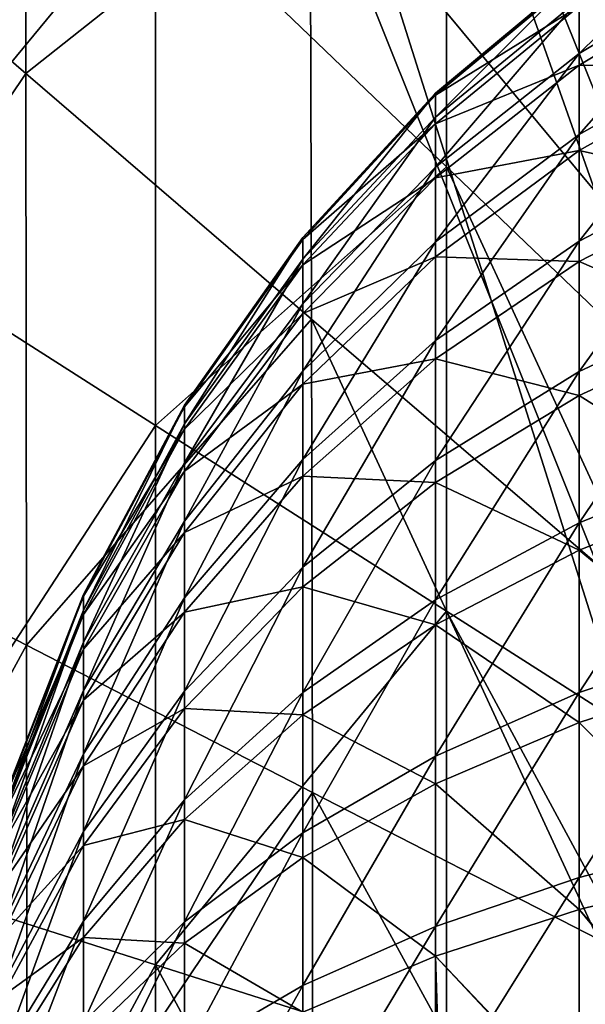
# Model space of a CAD drawing. Header units: millimetres. Extents: x -41 to 11, y -3 to 963.
# Tile 367 of 656: x -35.86 to -30.83, y 344.45 to 353.21. Entities that reach past the tile are written whole.
import ezdxf

# ---------------------------------------------------------------- set-up
doc = ezdxf.new("R2010")
doc.units = ezdxf.units.MM
doc.header["$LTSCALE"] = 65.185185
for name, color, linetype in [('2925', 7, 'CONTINUOUS'), ('2929', 7, 'CONTINUOUS'), ('3145', 7, 'CONTINUOUS'), ('3149', 7, 'CONTINUOUS'), ('3321', 7, 'CONTINUOUS'), ('3323', 7, 'CONTINUOUS'), ('3384', 7, 'CONTINUOUS'), ('3385', 7, 'CONTINUOUS'), ('692', 7, 'CONTINUOUS')]:
    doc.layers.add(name, color=color, linetype=linetype)

msp = doc.modelspace()

# ---------------------------------------------------------------- linework, layer by layer
at = {"layer": '2925', "linetype": 'Continuous'}
for points in [[(-32.062, 355.8357, 75.7017), (-29.4723, 352.5164, 70.956), (-32.062, 359.7398, 75.2457), (-32.062, 355.8357, 75.7017)], [(-29.4723, 352.5164, 70.956), (-29.4723, 355.5731, 70.3659), (-32.062, 359.7398, 75.2457), (-29.4723, 352.5164, 70.956)], [(-37.2415, 351.2513, 85.4452), (-34.6518, 354.3857, 80.6992), (-37.2415, 356.8703, 85.3396), (-37.2415, 351.2513, 85.4452)], [(-32.062, 351.9024, 76.0589), (-32.062, 355.8357, 75.7017), (-34.6518, 354.3857, 80.6992), (-32.062, 351.9024, 76.0589)], [(-32.062, 351.9024, 76.0589), (-29.4723, 349.4213, 71.4183), (-32.062, 355.8357, 75.7017), (-32.062, 351.9024, 76.0589)], [(-29.4723, 349.4213, 71.4183), (-29.4723, 352.5164, 70.956), (-32.062, 355.8357, 75.7017), (-29.4723, 349.4213, 71.4183)], [(-34.6518, 349.5988, 80.8803), (-34.6518, 354.3857, 80.6992), (-37.2415, 351.2513, 85.4452), (-34.6518, 349.5988, 80.8803)], [(-34.6518, 349.5988, 80.8803), (-32.062, 351.9024, 76.0589), (-34.6518, 354.3857, 80.6992), (-34.6518, 349.5988, 80.8803)], [(-32.062, 347.9472, 76.3154), (-32.062, 351.9024, 76.0589), (-34.6518, 349.5988, 80.8803), (-32.062, 347.9472, 76.3154)], [(-32.062, 347.9472, 76.3154), (-29.4723, 346.2971, 71.7504), (-32.062, 351.9024, 76.0589), (-32.062, 347.9472, 76.3154)], [(-29.4723, 346.2971, 71.7504), (-29.4723, 349.4213, 71.4183), (-32.062, 351.9024, 76.0589), (-29.4723, 346.2971, 71.7504)], [(-37.2415, 345.6269, 85.5088), (-34.6518, 349.5988, 80.8803), (-37.2415, 351.2513, 85.4452), (-37.2415, 345.6269, 85.5088)], [(-34.6518, 344.8019, 80.9893), (-34.6518, 349.5988, 80.8803), (-37.2415, 345.6269, 85.5088), (-34.6518, 344.8019, 80.9893)], [(-34.6518, 344.8019, 80.9893), (-32.062, 347.9472, 76.3154), (-34.6518, 349.5988, 80.8803), (-34.6518, 344.8019, 80.9893)], [(-32.062, 343.9773, 76.4698), (-32.062, 347.9472, 76.3154), (-34.6518, 344.8019, 80.9893), (-32.062, 343.9773, 76.4698)], [(-32.062, 343.9773, 76.4698), (-29.4723, 343.1534, 71.9503), (-32.062, 347.9472, 76.3154), (-32.062, 343.9773, 76.4698)], [(-29.4723, 343.1534, 71.9503), (-29.4723, 346.2971, 71.7504), (-32.062, 347.9472, 76.3154), (-29.4723, 343.1534, 71.9503)], [(-37.2415, 340, 85.53), (-34.6518, 344.8019, 80.9893), (-37.2415, 345.6269, 85.5088), (-37.2415, 340, 85.53)], [(-34.6518, 340, 81.0257), (-34.6518, 344.8019, 80.9893), (-37.2415, 340, 85.53), (-34.6518, 340, 81.0257)], [(-34.6518, 340, 81.0257), (-32.062, 343.9773, 76.4698), (-34.6518, 344.8019, 80.9893), (-34.6518, 340, 81.0257)]]:
    msp.add_3dface(points, dxfattribs=at)
at = {"layer": '2929', "linetype": 'Continuous'}
for points in [[(-29.4723, 355.5731, 31.6341), (-29.4723, 352.5164, 31.044), (-32.062, 359.7398, 26.7543), (-29.4723, 355.5731, 31.6341)], [(-32.062, 359.7398, 26.7543), (-29.4723, 352.5164, 31.044), (-32.062, 355.8357, 26.2983), (-32.062, 359.7398, 26.7543)], [(-37.2415, 356.8703, 16.6604), (-34.6518, 354.3857, 21.3008), (-37.2415, 351.2513, 16.5548), (-37.2415, 356.8703, 16.6604)], [(-32.062, 355.8357, 26.2983), (-32.062, 351.9024, 25.9411), (-34.6518, 354.3857, 21.3008), (-32.062, 355.8357, 26.2983)], [(-29.4723, 352.5164, 31.044), (-29.4723, 349.4213, 30.5817), (-32.062, 355.8357, 26.2983), (-29.4723, 352.5164, 31.044)], [(-32.062, 355.8357, 26.2983), (-29.4723, 349.4213, 30.5817), (-32.062, 351.9024, 25.9411), (-32.062, 355.8357, 26.2983)], [(-34.6518, 354.3857, 21.3008), (-34.6518, 349.5988, 21.1197), (-37.2415, 351.2513, 16.5548), (-34.6518, 354.3857, 21.3008)], [(-34.6518, 354.3857, 21.3008), (-32.062, 351.9024, 25.9411), (-34.6518, 349.5988, 21.1197), (-34.6518, 354.3857, 21.3008)], [(-32.062, 351.9024, 25.9411), (-32.062, 347.9472, 25.6846), (-34.6518, 349.5988, 21.1197), (-32.062, 351.9024, 25.9411)], [(-29.4723, 349.4213, 30.5817), (-29.4723, 346.2971, 30.2496), (-32.062, 351.9024, 25.9411), (-29.4723, 349.4213, 30.5817)], [(-32.062, 351.9024, 25.9411), (-29.4723, 346.2971, 30.2496), (-32.062, 347.9472, 25.6846), (-32.062, 351.9024, 25.9411)], [(-37.2415, 351.2513, 16.5548), (-34.6518, 349.5988, 21.1197), (-37.2415, 345.6269, 16.4912), (-37.2415, 351.2513, 16.5548)], [(-34.6518, 349.5988, 21.1197), (-34.6518, 344.8019, 21.0107), (-37.2415, 345.6269, 16.4912), (-34.6518, 349.5988, 21.1197)], [(-34.6518, 349.5988, 21.1197), (-32.062, 347.9472, 25.6846), (-34.6518, 344.8019, 21.0107), (-34.6518, 349.5988, 21.1197)], [(-32.062, 347.9472, 25.6846), (-32.062, 343.9773, 25.5302), (-34.6518, 344.8019, 21.0107), (-32.062, 347.9472, 25.6846)], [(-29.4723, 346.2971, 30.2496), (-29.4723, 343.1534, 30.0497), (-32.062, 347.9472, 25.6846), (-29.4723, 346.2971, 30.2496)], [(-32.062, 347.9472, 25.6846), (-29.4723, 343.1534, 30.0497), (-32.062, 343.9773, 25.5302), (-32.062, 347.9472, 25.6846)], [(-34.6518, 344.8019, 21.0107), (-34.6518, 340, 20.9743), (-37.2415, 345.6269, 16.4912), (-34.6518, 344.8019, 21.0107)], [(-37.2415, 345.6269, 16.4912), (-34.6518, 340, 20.9743), (-37.2415, 340, 16.47), (-37.2415, 345.6269, 16.4912)], [(-34.6518, 344.8019, 21.0107), (-32.062, 340, 25.4786), (-34.6518, 340, 20.9743), (-34.6518, 344.8019, 21.0107)], [(-32.062, 343.9773, 25.5302), (-32.062, 340, 25.4786), (-34.6518, 344.8019, 21.0107), (-32.062, 343.9773, 25.5302)]]:
    msp.add_3dface(points, dxfattribs=at)
at = {"layer": '3145', "linetype": 'Continuous'}
for points in [[(-33.2772, 354.7366, 26.6707), (-30.7394, 351.6815, 31.2849), (-33.2915, 358.8994, 27.0956), (-33.2772, 354.7366, 26.6707)], [(-30.7394, 351.6815, 31.2849), (-30.7565, 354.9598, 31.8339), (-33.2915, 358.8994, 27.0956), (-30.7394, 351.6815, 31.2849)], [(-35.8069, 352.7318, 21.8276), (-35.8167, 357.8043, 22.0526), (-38.3494, 354.9245, 17.3016), (-35.8069, 352.7318, 21.8276)], [(-35.8069, 352.7318, 21.8276), (-33.2772, 354.7366, 26.6707), (-35.8167, 357.8043, 22.0526), (-35.8069, 352.7318, 21.8276)], [(-38.3437, 348.9581, 17.2152), (-35.8069, 352.7318, 21.8276), (-38.3494, 354.9245, 17.3016), (-38.3437, 348.9581, 17.2152)], [(-33.265, 350.5461, 26.3516), (-33.2772, 354.7366, 26.6707), (-35.8069, 352.7318, 21.8276), (-33.265, 350.5461, 26.3516)], [(-33.265, 350.5461, 26.3516), (-30.7243, 348.3685, 30.8733), (-33.2772, 354.7366, 26.6707), (-33.265, 350.5461, 26.3516)], [(-30.7243, 348.3685, 30.8733), (-30.7394, 351.6815, 31.2849), (-33.2772, 354.7366, 26.6707), (-30.7243, 348.3685, 30.8733)], [(-35.7998, 347.6448, 21.6774), (-35.8069, 352.7318, 21.8276), (-38.3437, 348.9581, 17.2152), (-35.7998, 347.6448, 21.6774)], [(-35.7998, 347.6448, 21.6774), (-33.265, 350.5461, 26.3516), (-35.8069, 352.7318, 21.8276), (-35.7998, 347.6448, 21.6774)], [(-33.2561, 346.3356, 26.1388), (-33.265, 350.5461, 26.3516), (-35.7998, 347.6448, 21.6774), (-33.2561, 346.3356, 26.1388)], [(-33.2561, 346.3356, 26.1388), (-30.7128, 345.0308, 30.5993), (-33.265, 350.5461, 26.3516), (-33.2561, 346.3356, 26.1388)], [(-30.7128, 345.0308, 30.5993), (-30.7243, 348.3685, 30.8733), (-33.265, 350.5461, 26.3516), (-30.7128, 345.0308, 30.5993)], [(-38.3408, 342.9866, 17.172), (-35.7998, 347.6448, 21.6774), (-38.3437, 348.9581, 17.2152), (-38.3408, 342.9866, 17.172)], [(-35.796, 342.5492, 21.6022), (-35.7998, 347.6448, 21.6774), (-38.3408, 342.9866, 17.172), (-35.796, 342.5492, 21.6022)], [(-35.796, 342.5492, 21.6022), (-33.2561, 346.3356, 26.1388), (-35.7998, 347.6448, 21.6774), (-35.796, 342.5492, 21.6022)], [(-33.2513, 342.1132, 26.0323), (-33.2561, 346.3356, 26.1388), (-35.796, 342.5492, 21.6022), (-33.2513, 342.1132, 26.0323)], [(-33.2513, 342.1132, 26.0323), (-30.7066, 341.6786, 30.4624), (-33.2561, 346.3356, 26.1388), (-33.2513, 342.1132, 26.0323)], [(-30.7066, 341.6786, 30.4624), (-30.7128, 345.0308, 30.5993), (-33.2561, 346.3356, 26.1388), (-30.7066, 341.6786, 30.4624)]]:
    msp.add_3dface(points, dxfattribs=at)
at = {"layer": '3149', "linetype": 'Continuous'}
for points in [[(-30.7565, 354.9598, 70.1661), (-30.7394, 351.6815, 70.7151), (-33.2915, 358.8994, 74.9044), (-30.7565, 354.9598, 70.1661)], [(-33.2915, 358.8994, 74.9044), (-30.7394, 351.6815, 70.7151), (-33.2772, 354.7367, 75.3293), (-33.2915, 358.8994, 74.9044)], [(-35.8167, 357.8043, 79.9474), (-35.8069, 352.7318, 80.1724), (-38.3494, 354.9245, 84.6984), (-35.8167, 357.8043, 79.9474)], [(-35.8167, 357.8043, 79.9474), (-33.2772, 354.7367, 75.3293), (-35.8069, 352.7318, 80.1724), (-35.8167, 357.8043, 79.9474)], [(-38.3494, 354.9245, 84.6984), (-35.8069, 352.7318, 80.1724), (-38.3437, 348.9582, 84.7848), (-38.3494, 354.9245, 84.6984)], [(-33.2772, 354.7367, 75.3293), (-33.265, 350.5461, 75.6484), (-35.8069, 352.7318, 80.1724), (-33.2772, 354.7367, 75.3293)], [(-30.7394, 351.6815, 70.7151), (-30.7243, 348.3685, 71.1267), (-33.2772, 354.7367, 75.3293), (-30.7394, 351.6815, 70.7151)], [(-33.2772, 354.7367, 75.3293), (-30.7243, 348.3685, 71.1267), (-33.265, 350.5461, 75.6484), (-33.2772, 354.7367, 75.3293)], [(-35.8069, 352.7318, 80.1724), (-35.7998, 347.6449, 80.3226), (-38.3437, 348.9582, 84.7848), (-35.8069, 352.7318, 80.1724)], [(-35.8069, 352.7318, 80.1724), (-33.265, 350.5461, 75.6484), (-35.7998, 347.6449, 80.3226), (-35.8069, 352.7318, 80.1724)], [(-33.265, 350.5461, 75.6484), (-33.2561, 346.3356, 75.8612), (-35.7998, 347.6449, 80.3226), (-33.265, 350.5461, 75.6484)], [(-30.7243, 348.3685, 71.1267), (-30.7128, 345.0308, 71.4007), (-33.265, 350.5461, 75.6484), (-30.7243, 348.3685, 71.1267)], [(-33.265, 350.5461, 75.6484), (-30.7128, 345.0308, 71.4007), (-33.2561, 346.3356, 75.8612), (-33.265, 350.5461, 75.6484)], [(-38.3437, 348.9582, 84.7848), (-35.7998, 347.6449, 80.3226), (-38.3408, 342.9866, 84.828), (-38.3437, 348.9582, 84.7848)], [(-35.7998, 347.6449, 80.3226), (-35.796, 342.5493, 80.3978), (-38.3408, 342.9866, 84.828), (-35.7998, 347.6449, 80.3226)], [(-35.7998, 347.6449, 80.3226), (-33.2561, 346.3356, 75.8612), (-35.796, 342.5493, 80.3978), (-35.7998, 347.6449, 80.3226)], [(-33.2561, 346.3356, 75.8612), (-33.2513, 342.1132, 75.9677), (-35.796, 342.5493, 80.3978), (-33.2561, 346.3356, 75.8612)], [(-30.7128, 345.0308, 71.4007), (-30.7066, 341.6785, 71.5376), (-33.2561, 346.3356, 75.8612), (-30.7128, 345.0308, 71.4007)], [(-33.2561, 346.3356, 75.8612), (-30.7066, 341.6785, 71.5376), (-33.2513, 342.1132, 75.9677), (-33.2561, 346.3356, 75.8612)]]:
    msp.add_3dface(points, dxfattribs=at)
at = {"layer": '3321', "linetype": 'Continuous'}
for points in [[(9.125, 297.5, 93.5), (9.125, 382.5, 93.5), (-40.875, 297.5, 93.5), (9.125, 297.5, 93.5)], [(9.125, 382.5, 93.5), (-40.875, 382.5, 93.5), (-40.875, 297.5, 93.5), (9.125, 382.5, 93.5)]]:
    msp.add_3dface(points, dxfattribs=at)
at = {"layer": '3323', "linetype": 'Continuous'}
for points in [[(-40.875, 382.5, 8.5), (9.125, 297.5, 8.5), (-40.875, 297.5, 8.5), (-40.875, 382.5, 8.5)], [(9.125, 382.5, 8.5), (9.125, 297.5, 8.5), (-40.875, 382.5, 8.5), (9.125, 382.5, 8.5)]]:
    msp.add_3dface(points, dxfattribs=at)
at = {"layer": '3384', "linetype": 'Continuous'}
for points in [[(-40.875, 300.2, 90.8), (-40.875, 379.8, 90.8), (-15.675, 300.2, 90.8), (-40.875, 300.2, 90.8)], [(-40.875, 379.8, 90.8), (-15.675, 379.8, 90.8), (-15.675, 300.2, 90.8), (-40.875, 379.8, 90.8)]]:
    msp.add_3dface(points, dxfattribs=at)
at = {"layer": '3385', "linetype": 'Continuous'}
for points in [[(-15.675, 379.8, 11.2), (-40.875, 300.2, 11.2), (-15.675, 300.2, 11.2), (-15.675, 379.8, 11.2)], [(-40.875, 379.8, 11.2), (-40.875, 300.2, 11.2), (-15.675, 379.8, 11.2), (-40.875, 379.8, 11.2)]]:
    msp.add_3dface(points, dxfattribs=at)
at = {"layer": '692', "linetype": 'Continuous'}
for points in [[(-30.8823, 352.9111, 55.4237), (-29.5436, 354.2265, 53.7878), (-30.8823, 353.3932, 53.6245), (-30.8823, 352.9111, 55.4237)], [(-29.5436, 353.7144, 55.699), (-29.5436, 354.2265, 53.7878), (-30.8823, 352.9111, 55.4237), (-29.5436, 353.7144, 55.699)], [(-30.8823, 352.1884, 57.1406), (-29.5436, 353.7144, 55.699), (-30.8823, 352.9111, 55.4237), (-30.8823, 352.1884, 57.1406)], [(-29.5436, 352.9468, 57.5226), (-29.5436, 353.7144, 55.699), (-30.8823, 352.1884, 57.1406), (-29.5436, 352.9468, 57.5226)], [(-32.1594, 352.3431, 53.4187), (-30.8823, 353.6258, 51.7763), (-32.1594, 352.5575, 51.7155), (-32.1594, 352.3431, 53.4187)], [(-30.8823, 353.6258, 51.7763), (-30.8823, 353.6046, 49.9137), (-32.1594, 352.5575, 51.7155), (-30.8823, 353.6258, 51.7763)], [(-30.8823, 353.3932, 53.6245), (-30.8823, 353.6258, 51.7763), (-32.1594, 352.3431, 53.4187), (-30.8823, 353.3932, 53.6245)], [(-32.1594, 352.5575, 51.7155), (-30.8823, 353.6046, 49.9137), (-32.1594, 352.538, 49.9989), (-32.1594, 352.5575, 51.7155)], [(-30.8823, 353.6046, 49.9137), (-30.8823, 353.33, 48.0713), (-32.1594, 352.538, 49.9989), (-30.8823, 353.6046, 49.9137)], [(-30.8823, 353.33, 48.0713), (-29.5436, 353.6039, 45.9901), (-30.8823, 352.807, 46.2835), (-30.8823, 353.33, 48.0713)], [(-29.5436, 353.6039, 45.9901), (-29.5436, 352.795, 44.1843), (-30.8823, 352.807, 46.2835), (-29.5436, 353.6039, 45.9901)], [(-30.8823, 352.9111, 55.4237), (-30.8823, 353.3932, 53.6245), (-32.1594, 351.8988, 55.0769), (-30.8823, 352.9111, 55.4237)], [(-32.1594, 351.8988, 55.0769), (-30.8823, 353.3932, 53.6245), (-32.1594, 352.3431, 53.4187), (-32.1594, 351.8988, 55.0769)], [(-32.1594, 352.538, 49.9989), (-30.8823, 353.33, 48.0713), (-32.1594, 352.2849, 48.3009), (-32.1594, 352.538, 49.9989)], [(-30.8823, 353.33, 48.0713), (-30.8823, 352.807, 46.2835), (-32.1594, 352.2849, 48.3009), (-30.8823, 353.33, 48.0713)], [(-30.8823, 352.1884, 57.1406), (-30.8823, 352.9111, 55.4237), (-32.1594, 351.2329, 56.6592), (-30.8823, 352.1884, 57.1406)], [(-32.1594, 351.2329, 56.6592), (-30.8823, 352.9111, 55.4237), (-32.1594, 351.8988, 55.0769), (-32.1594, 351.2329, 56.6592)], [(-30.8823, 351.2388, 58.7431), (-29.5436, 352.9468, 57.5226), (-30.8823, 352.1884, 57.1406), (-30.8823, 351.2388, 58.7431)], [(-29.5436, 351.9381, 59.2248), (-29.5436, 352.9468, 57.5226), (-30.8823, 351.2388, 58.7431), (-29.5436, 351.9381, 59.2248)], [(-32.1594, 352.2849, 48.3009), (-30.8823, 352.807, 46.2835), (-32.1594, 351.8029, 46.6533), (-32.1594, 352.2849, 48.3009)], [(-30.8823, 352.807, 46.2835), (-30.8823, 352.0455, 44.5836), (-32.1594, 351.8029, 46.6533), (-30.8823, 352.807, 46.2835)], [(-30.8823, 352.807, 46.2835), (-29.5436, 352.795, 44.1843), (-30.8823, 352.0455, 44.5836), (-30.8823, 352.807, 46.2835)], [(-29.5436, 352.795, 44.1843), (-29.5436, 351.7477, 42.5056), (-30.8823, 352.0455, 44.5836), (-29.5436, 352.795, 44.1843)], [(-33.3411, 351.0813, 53.1715), (-32.1594, 352.5575, 51.7155), (-33.3411, 351.2738, 51.6423), (-33.3411, 351.0813, 53.1715)], [(-32.1594, 352.5575, 51.7155), (-32.1594, 352.538, 49.9989), (-33.3411, 351.2738, 51.6423), (-32.1594, 352.5575, 51.7155)], [(-32.1594, 352.3431, 53.4187), (-32.1594, 352.5575, 51.7155), (-33.3411, 351.0813, 53.1715), (-32.1594, 352.3431, 53.4187)], [(-33.3411, 351.2738, 51.6423), (-32.1594, 352.538, 49.9989), (-33.3411, 351.2563, 50.1012), (-33.3411, 351.2738, 51.6423)], [(-32.1594, 352.538, 49.9989), (-32.1594, 352.2849, 48.3009), (-33.3411, 351.2563, 50.1012), (-32.1594, 352.538, 49.9989)], [(-33.3411, 350.6825, 54.6601), (-32.1594, 352.3431, 53.4187), (-33.3411, 351.0813, 53.1715), (-33.3411, 350.6825, 54.6601)], [(-32.1594, 351.8988, 55.0769), (-32.1594, 352.3431, 53.4187), (-33.3411, 350.6825, 54.6601), (-32.1594, 351.8988, 55.0769)], [(-33.3411, 351.2563, 50.1012), (-32.1594, 352.2849, 48.3009), (-33.3411, 351.029, 48.5769), (-33.3411, 351.2563, 50.1012)], [(-32.1594, 352.2849, 48.3009), (-32.1594, 351.8029, 46.6533), (-33.3411, 351.029, 48.5769), (-32.1594, 352.2849, 48.3009)], [(-32.1594, 350.3577, 58.136), (-30.8823, 352.1884, 57.1406), (-32.1594, 351.2329, 56.6592), (-32.1594, 350.3577, 58.136)], [(-30.8823, 351.2388, 58.7431), (-30.8823, 352.1884, 57.1406), (-32.1594, 350.3577, 58.136), (-30.8823, 351.2388, 58.7431)], [(-30.8823, 352.0455, 44.5836), (-30.8823, 351.0596, 43.0031), (-32.1594, 351.1011, 45.0866), (-30.8823, 352.0455, 44.5836)], [(-32.1594, 351.8029, 46.6533), (-30.8823, 352.0455, 44.5836), (-32.1594, 351.1011, 45.0866), (-32.1594, 351.8029, 46.6533)], [(-30.8823, 352.0455, 44.5836), (-29.5436, 351.7477, 42.5056), (-30.8823, 351.0596, 43.0031), (-30.8823, 352.0455, 44.5836)], [(-33.3411, 350.0846, 56.0806), (-32.1594, 351.8988, 55.0769), (-33.3411, 350.6825, 54.6601), (-33.3411, 350.0846, 56.0806)], [(-32.1594, 351.2329, 56.6592), (-32.1594, 351.8988, 55.0769), (-33.3411, 350.0846, 56.0806), (-32.1594, 351.2329, 56.6592)], [(-30.8823, 350.0798, 60.2013), (-29.5436, 351.9381, 59.2248), (-30.8823, 351.2388, 58.7431), (-30.8823, 350.0798, 60.2013)], [(-29.5436, 350.7069, 60.7738), (-29.5436, 351.9381, 59.2248), (-30.8823, 350.0798, 60.2013), (-29.5436, 350.7069, 60.7738)], [(-32.1594, 351.8029, 46.6533), (-32.1594, 351.1011, 45.0866), (-33.3411, 350.5964, 47.0976), (-32.1594, 351.8029, 46.6533)], [(-33.3411, 351.029, 48.5769), (-32.1594, 351.8029, 46.6533), (-33.3411, 350.5964, 47.0976), (-33.3411, 351.029, 48.5769)], [(-29.5436, 351.7477, 42.5056), (-29.5436, 350.4817, 40.985), (-30.8823, 351.0596, 43.0031), (-29.5436, 351.7477, 42.5056)], [(-34.3945, 349.6141, 52.8839), (-33.3411, 351.2738, 51.6423), (-34.3945, 349.7811, 51.5573), (-34.3945, 349.6141, 52.8839)], [(-33.3411, 351.2738, 51.6423), (-33.3411, 351.2563, 50.1012), (-34.3945, 349.7811, 51.5573), (-33.3411, 351.2738, 51.6423)], [(-33.3411, 351.0813, 53.1715), (-33.3411, 351.2738, 51.6423), (-34.3945, 349.6141, 52.8839), (-33.3411, 351.0813, 53.1715)], [(-34.3945, 349.7811, 51.5573), (-33.3411, 351.2563, 50.1012), (-34.3945, 349.7659, 50.2202), (-34.3945, 349.7811, 51.5573)], [(-33.3411, 351.2563, 50.1012), (-33.3411, 351.029, 48.5769), (-34.3945, 349.7659, 50.2202), (-33.3411, 351.2563, 50.1012)], [(-32.1594, 350.3577, 58.136), (-32.1594, 351.2329, 56.6592), (-33.3411, 349.2988, 57.4065), (-32.1594, 350.3577, 58.136)], [(-33.3411, 349.2988, 57.4065), (-32.1594, 351.2329, 56.6592), (-33.3411, 350.0846, 56.0806), (-33.3411, 349.2988, 57.4065)], [(-32.1594, 349.2895, 59.4799), (-30.8823, 351.2388, 58.7431), (-32.1594, 350.3577, 58.136), (-32.1594, 349.2895, 59.4799)], [(-30.8823, 350.0798, 60.2013), (-30.8823, 351.2388, 58.7431), (-32.1594, 349.2895, 59.4799), (-30.8823, 350.0798, 60.2013)], [(-34.3945, 349.268, 54.1755), (-33.3411, 351.0813, 53.1715), (-34.3945, 349.6141, 52.8839), (-34.3945, 349.268, 54.1755)], [(-33.3411, 350.6825, 54.6601), (-33.3411, 351.0813, 53.1715), (-34.3945, 349.268, 54.1755), (-33.3411, 350.6825, 54.6601)], [(-34.3945, 349.7659, 50.2202), (-33.3411, 351.029, 48.5769), (-34.3945, 349.5687, 48.8977), (-34.3945, 349.7659, 50.2202)], [(-33.3411, 351.029, 48.5769), (-33.3411, 350.5964, 47.0976), (-34.3945, 349.5687, 48.8977), (-33.3411, 351.029, 48.5769)], [(-33.3411, 350.5964, 47.0976), (-32.1594, 351.1011, 45.0866), (-33.3411, 349.9663, 45.6911), (-33.3411, 350.5964, 47.0976)], [(-32.1594, 351.1011, 45.0866), (-32.1594, 350.1925, 43.6301), (-33.3411, 349.9663, 45.6911), (-32.1594, 351.1011, 45.0866)], [(-32.1594, 351.1011, 45.0866), (-30.8823, 351.0596, 43.0031), (-32.1594, 350.1925, 43.6301), (-32.1594, 351.1011, 45.0866)], [(-30.8823, 351.0596, 43.0031), (-30.8823, 349.8677, 41.5717), (-32.1594, 350.1925, 43.6301), (-30.8823, 351.0596, 43.0031)], [(-30.8823, 351.0596, 43.0031), (-29.5436, 350.4817, 40.985), (-30.8823, 349.8677, 41.5717), (-30.8823, 351.0596, 43.0031)], [(-34.3945, 348.7493, 55.4079), (-33.3411, 350.6825, 54.6601), (-34.3945, 349.268, 54.1755), (-34.3945, 348.7493, 55.4079)], [(-33.3411, 350.0846, 56.0806), (-33.3411, 350.6825, 54.6601), (-34.3945, 348.7493, 55.4079), (-33.3411, 350.0846, 56.0806)], [(-30.8823, 348.733, 61.4881), (-29.5436, 350.7069, 60.7738), (-30.8823, 350.0798, 60.2013), (-30.8823, 348.733, 61.4881)], [(-29.5436, 349.2763, 62.1407), (-29.5436, 350.7069, 60.7738), (-30.8823, 348.733, 61.4881), (-29.5436, 349.2763, 62.1407)], [(-33.3411, 350.5964, 47.0976), (-33.3411, 349.9663, 45.6911), (-34.3945, 349.1934, 47.6143), (-33.3411, 350.5964, 47.0976)], [(-34.3945, 349.5687, 48.8977), (-33.3411, 350.5964, 47.0976), (-34.3945, 349.1934, 47.6143), (-34.3945, 349.5687, 48.8977)], [(-29.5436, 350.4817, 40.985), (-29.5436, 349.0203, 39.6511), (-30.8823, 349.8677, 41.5717), (-29.5436, 350.4817, 40.985)], [(-32.1594, 349.2895, 59.4799), (-32.1594, 350.3577, 58.136), (-33.3411, 348.3399, 58.613), (-32.1594, 349.2895, 59.4799)], [(-33.3411, 348.3399, 58.613), (-32.1594, 350.3577, 58.136), (-33.3411, 349.2988, 57.4065), (-33.3411, 348.3399, 58.613)], [(-33.3411, 349.9663, 45.6911), (-32.1594, 350.1925, 43.6301), (-33.3411, 349.1506, 44.3835), (-33.3411, 349.9663, 45.6911)], [(-32.1594, 350.1925, 43.6301), (-32.1594, 349.0941, 42.3108), (-33.3411, 349.1506, 44.3835), (-32.1594, 350.1925, 43.6301)], [(-32.1594, 350.1925, 43.6301), (-30.8823, 349.8677, 41.5717), (-32.1594, 349.0941, 42.3108), (-32.1594, 350.1925, 43.6301)], [(-34.3945, 348.0676, 56.5583), (-33.3411, 350.0846, 56.0806), (-34.3945, 348.7493, 55.4079), (-34.3945, 348.0676, 56.5583)], [(-33.3411, 349.2988, 57.4065), (-33.3411, 350.0846, 56.0806), (-34.3945, 348.0676, 56.5583), (-33.3411, 349.2988, 57.4065)], [(-32.1594, 348.0483, 60.6658), (-30.8823, 350.0798, 60.2013), (-32.1594, 349.2895, 59.4799), (-32.1594, 348.0483, 60.6658)], [(-30.8823, 348.733, 61.4881), (-30.8823, 350.0798, 60.2013), (-32.1594, 348.0483, 60.6658), (-30.8823, 348.733, 61.4881)], [(-34.3945, 349.1934, 47.6143), (-33.3411, 349.9663, 45.6911), (-34.3945, 348.6467, 46.394), (-34.3945, 349.1934, 47.6143)], [(-33.3411, 349.9663, 45.6911), (-33.3411, 349.1506, 44.3835), (-34.3945, 348.6467, 46.394), (-33.3411, 349.9663, 45.6911)], [(-30.8823, 349.8677, 41.5717), (-30.8823, 348.492, 40.3158), (-32.1594, 349.0941, 42.3108), (-30.8823, 349.8677, 41.5717)], [(-30.8823, 349.8677, 41.5717), (-29.5436, 349.0203, 39.6511), (-30.8823, 348.492, 40.3158), (-30.8823, 349.8677, 41.5717)], [(-35.2933, 347.9574, 52.5593), (-34.3945, 349.7811, 51.5573), (-35.2933, 348.0956, 51.4612), (-35.2933, 347.9574, 52.5593)], [(-34.3945, 349.7811, 51.5573), (-34.3945, 349.7659, 50.2202), (-35.2933, 348.0956, 51.4612), (-34.3945, 349.7811, 51.5573)], [(-34.3945, 349.6141, 52.8839), (-34.3945, 349.7811, 51.5573), (-35.2933, 347.9574, 52.5593), (-34.3945, 349.6141, 52.8839)], [(-35.2933, 348.0956, 51.4612), (-34.3945, 349.7659, 50.2202), (-35.2933, 348.083, 50.3546), (-35.2933, 348.0956, 51.4612)], [(-34.3945, 349.7659, 50.2202), (-34.3945, 349.5687, 48.8977), (-35.2933, 348.083, 50.3546), (-34.3945, 349.7659, 50.2202)], [(-35.2933, 347.671, 53.6283), (-34.3945, 349.6141, 52.8839), (-35.2933, 347.9574, 52.5593), (-35.2933, 347.671, 53.6283)], [(-34.3945, 349.268, 54.1755), (-34.3945, 349.6141, 52.8839), (-35.2933, 347.671, 53.6283), (-34.3945, 349.268, 54.1755)], [(-35.2933, 348.083, 50.3546), (-34.3945, 349.5687, 48.8977), (-35.2933, 347.9198, 49.26), (-35.2933, 348.083, 50.3546)], [(-34.3945, 349.5687, 48.8977), (-34.3945, 349.1934, 47.6143), (-35.2933, 347.9198, 49.26), (-34.3945, 349.5687, 48.8977)], [(-34.3945, 347.2356, 57.605), (-33.3411, 349.2988, 57.4065), (-34.3945, 348.0676, 56.5583), (-34.3945, 347.2356, 57.605)], [(-33.3411, 348.3399, 58.613), (-33.3411, 349.2988, 57.4065), (-34.3945, 347.2356, 57.605), (-33.3411, 348.3399, 58.613)], [(-33.3411, 347.2255, 59.6777), (-32.1594, 349.2895, 59.4799), (-33.3411, 348.3399, 58.613), (-33.3411, 347.2255, 59.6777)], [(-32.1594, 348.0483, 60.6658), (-32.1594, 349.2895, 59.4799), (-33.3411, 347.2255, 59.6777), (-32.1594, 348.0483, 60.6658)], [(-30.8823, 347.2235, 62.5796), (-29.5436, 349.2763, 62.1407), (-30.8823, 348.733, 61.4881), (-30.8823, 347.2235, 62.5796)], [(-29.5436, 347.6729, 63.3), (-29.5436, 349.2763, 62.1407), (-30.8823, 347.2235, 62.5796), (-29.5436, 347.6729, 63.3)], [(-35.2933, 347.2416, 54.6484), (-34.3945, 349.268, 54.1755), (-35.2933, 347.671, 53.6283), (-35.2933, 347.2416, 54.6484)], [(-34.3945, 348.7493, 55.4079), (-34.3945, 349.268, 54.1755), (-35.2933, 347.2416, 54.6484), (-34.3945, 348.7493, 55.4079)], [(-35.2933, 347.9198, 49.26), (-34.3945, 349.1934, 47.6143), (-35.2933, 347.6091, 48.1978), (-35.2933, 347.9198, 49.26)], [(-34.3945, 349.1934, 47.6143), (-34.3945, 348.6467, 46.394), (-35.2933, 347.6091, 48.1978), (-34.3945, 349.1934, 47.6143)], [(-34.3945, 348.6467, 46.394), (-33.3411, 349.1506, 44.3835), (-34.3945, 347.939, 45.2595), (-34.3945, 348.6467, 46.394)], [(-33.3411, 349.1506, 44.3835), (-33.3411, 348.1644, 43.1991), (-34.3945, 347.939, 45.2595), (-33.3411, 349.1506, 44.3835)], [(-33.3411, 349.1506, 44.3835), (-32.1594, 349.0941, 42.3108), (-33.3411, 348.1644, 43.1991), (-33.3411, 349.1506, 44.3835)], [(-32.1594, 349.0941, 42.3108), (-32.1594, 347.8262, 41.1535), (-33.3411, 348.1644, 43.1991), (-32.1594, 349.0941, 42.3108)], [(-32.1594, 349.0941, 42.3108), (-30.8823, 348.492, 40.3158), (-32.1594, 347.8262, 41.1535), (-32.1594, 349.0941, 42.3108)], [(-29.5436, 349.0203, 39.6511), (-29.5436, 347.391, 38.5285), (-30.8823, 348.492, 40.3158), (-29.5436, 349.0203, 39.6511)], [(-34.3945, 348.0676, 56.5583), (-34.3945, 348.7493, 55.4079), (-35.2933, 346.6774, 55.6004), (-34.3945, 348.0676, 56.5583)], [(-35.2933, 346.6774, 55.6004), (-34.3945, 348.7493, 55.4079), (-35.2933, 347.2416, 54.6484), (-35.2933, 346.6774, 55.6004)], [(-32.1594, 346.6572, 61.6717), (-30.8823, 348.733, 61.4881), (-32.1594, 348.0483, 60.6658), (-32.1594, 346.6572, 61.6717)], [(-30.8823, 347.2235, 62.5796), (-30.8823, 348.733, 61.4881), (-32.1594, 346.6572, 61.6717), (-30.8823, 347.2235, 62.5796)], [(-35.2933, 347.6091, 48.1978), (-34.3945, 348.6467, 46.394), (-35.2933, 347.1567, 47.1877), (-35.2933, 347.6091, 48.1978)], [(-34.3945, 348.6467, 46.394), (-34.3945, 347.939, 45.2595), (-35.2933, 347.1567, 47.1877), (-34.3945, 348.6467, 46.394)], [(-30.8823, 348.492, 40.3158), (-30.8823, 346.958, 39.259), (-32.1594, 347.8262, 41.1535), (-30.8823, 348.492, 40.3158)], [(-30.8823, 348.492, 40.3158), (-29.5436, 347.391, 38.5285), (-30.8823, 346.958, 39.259), (-30.8823, 348.492, 40.3158)], [(-34.3945, 346.2689, 58.5288), (-33.3411, 348.3399, 58.613), (-34.3945, 347.2356, 57.605), (-34.3945, 346.2689, 58.5288)], [(-33.3411, 347.2255, 59.6777), (-33.3411, 348.3399, 58.613), (-34.3945, 346.2689, 58.5288), (-33.3411, 347.2255, 59.6777)], [(-34.3945, 347.939, 45.2595), (-33.3411, 348.1644, 43.1991), (-34.3945, 347.0834, 44.232), (-34.3945, 347.939, 45.2595)], [(-33.3411, 348.1644, 43.1991), (-33.3411, 347.0261, 42.16), (-34.3945, 347.0834, 44.232), (-33.3411, 348.1644, 43.1991)], [(-33.3411, 348.1644, 43.1991), (-32.1594, 347.8262, 41.1535), (-33.3411, 347.0261, 42.16), (-33.3411, 348.1644, 43.1991)], [(-36.0167, 346.1349, 52.2022), (-35.2933, 348.0956, 51.4612), (-36.0167, 346.2415, 51.3556), (-36.0167, 346.1349, 52.2022)], [(-35.2933, 348.0956, 51.4612), (-35.2933, 348.083, 50.3546), (-36.0167, 346.2415, 51.3556), (-35.2933, 348.0956, 51.4612)], [(-35.2933, 347.9574, 52.5593), (-35.2933, 348.0956, 51.4612), (-36.0167, 346.1349, 52.2022), (-35.2933, 347.9574, 52.5593)], [(-36.0167, 346.2415, 51.3556), (-35.2933, 348.083, 50.3546), (-36.0167, 346.2318, 50.5024), (-36.0167, 346.2415, 51.3556)], [(-35.2933, 348.083, 50.3546), (-35.2933, 347.9198, 49.26), (-36.0167, 346.2318, 50.5024), (-35.2933, 348.083, 50.3546)], [(-34.3945, 347.2356, 57.605), (-34.3945, 348.0676, 56.5583), (-35.2933, 345.9888, 56.4668), (-34.3945, 347.2356, 57.605)], [(-35.2933, 345.9888, 56.4668), (-34.3945, 348.0676, 56.5583), (-35.2933, 346.6774, 55.6004), (-35.2933, 345.9888, 56.4668)], [(-33.3411, 345.9766, 60.5808), (-32.1594, 348.0483, 60.6658), (-33.3411, 347.2255, 59.6777), (-33.3411, 345.9766, 60.5808)], [(-32.1594, 346.6572, 61.6717), (-32.1594, 348.0483, 60.6658), (-33.3411, 345.9766, 60.5808), (-32.1594, 346.6572, 61.6717)], [(-36.0167, 345.9141, 53.0263), (-35.2933, 347.9574, 52.5593), (-36.0167, 346.1349, 52.2022), (-36.0167, 345.9141, 53.0263)], [(-35.2933, 347.671, 53.6283), (-35.2933, 347.9574, 52.5593), (-36.0167, 345.9141, 53.0263), (-35.2933, 347.671, 53.6283)], [(-35.2933, 347.9198, 49.26), (-35.2933, 347.6091, 48.1978), (-36.0167, 346.106, 49.6585), (-35.2933, 347.9198, 49.26)], [(-36.0167, 346.2318, 50.5024), (-35.2933, 347.9198, 49.26), (-36.0167, 346.106, 49.6585), (-36.0167, 346.2318, 50.5024)], [(-35.2933, 347.1567, 47.1877), (-34.3945, 347.939, 45.2595), (-35.2933, 346.5709, 46.2487), (-35.2933, 347.1567, 47.1877)], [(-34.3945, 347.939, 45.2595), (-34.3945, 347.0834, 44.232), (-35.2933, 346.5709, 46.2487), (-34.3945, 347.939, 45.2595)], [(-32.1594, 347.8262, 41.1535), (-32.1594, 346.4125, 40.1795), (-33.3411, 347.0261, 42.16), (-32.1594, 347.8262, 41.1535)], [(-32.1594, 347.8262, 41.1535), (-30.8823, 346.958, 39.259), (-32.1594, 346.4125, 40.1795), (-32.1594, 347.8262, 41.1535)], [(-36.0167, 345.5831, 53.8128), (-35.2933, 347.671, 53.6283), (-36.0167, 345.9141, 53.0263), (-36.0167, 345.5831, 53.8128)], [(-35.2933, 347.2416, 54.6484), (-35.2933, 347.671, 53.6283), (-36.0167, 345.5831, 53.8128), (-35.2933, 347.2416, 54.6484)], [(-36.0167, 346.106, 49.6585), (-35.2933, 347.6091, 48.1978), (-36.0167, 345.8664, 48.8396), (-36.0167, 346.106, 49.6585)], [(-35.2933, 347.6091, 48.1978), (-35.2933, 347.1567, 47.1877), (-36.0167, 345.8664, 48.8396), (-35.2933, 347.6091, 48.1978)], [(-30.8823, 345.5795, 63.4553), (-29.5436, 347.6729, 63.3), (-30.8823, 347.2235, 62.5796), (-30.8823, 345.5795, 63.4553)], [(-29.5436, 345.9266, 64.2303), (-29.5436, 347.6729, 63.3), (-30.8823, 345.5795, 63.4553), (-29.5436, 345.9266, 64.2303)], [(-29.5436, 347.391, 38.5285), (-29.5436, 345.6239, 37.6383), (-30.8823, 346.958, 39.259), (-29.5436, 347.391, 38.5285)], [(-36.0167, 345.1481, 54.5468), (-35.2933, 347.2416, 54.6484), (-36.0167, 345.5831, 53.8128), (-36.0167, 345.1481, 54.5468)], [(-35.2933, 346.6774, 55.6004), (-35.2933, 347.2416, 54.6484), (-36.0167, 345.1481, 54.5468), (-35.2933, 346.6774, 55.6004)], [(-35.2933, 345.1886, 57.2314), (-34.3945, 347.2356, 57.605), (-35.2933, 345.9888, 56.4668), (-35.2933, 345.1886, 57.2314)], [(-34.3945, 346.2689, 58.5288), (-34.3945, 347.2356, 57.605), (-35.2933, 345.1886, 57.2314), (-34.3945, 346.2689, 58.5288)], [(-34.3945, 345.1853, 59.3122), (-33.3411, 347.2255, 59.6777), (-34.3945, 346.2689, 58.5288), (-34.3945, 345.1853, 59.3122)], [(-33.3411, 345.9766, 60.5808), (-33.3411, 347.2255, 59.6777), (-34.3945, 345.1853, 59.3122), (-33.3411, 345.9766, 60.5808)], [(-32.1594, 345.142, 62.4788), (-30.8823, 347.2235, 62.5796), (-32.1594, 346.6572, 61.6717), (-32.1594, 345.142, 62.4788)], [(-30.8823, 345.5795, 63.4553), (-30.8823, 347.2235, 62.5796), (-32.1594, 345.142, 62.4788), (-30.8823, 345.5795, 63.4553)], [(-36.0167, 345.8664, 48.8396), (-35.2933, 347.1567, 47.1877), (-36.0167, 345.5176, 48.0609), (-36.0167, 345.8664, 48.8396)], [(-35.2933, 347.1567, 47.1877), (-35.2933, 346.5709, 46.2487), (-36.0167, 345.5176, 48.0609), (-35.2933, 347.1567, 47.1877)], [(-35.2933, 346.5709, 46.2487), (-34.3945, 347.0834, 44.232), (-35.2933, 345.8628, 45.3983), (-35.2933, 346.5709, 46.2487)], [(-34.3945, 347.0834, 44.232), (-34.3945, 346.0958, 43.3305), (-35.2933, 345.8628, 45.3983), (-34.3945, 347.0834, 44.232)], [(-34.3945, 347.0834, 44.232), (-33.3411, 347.0261, 42.16), (-34.3945, 346.0958, 43.3305), (-34.3945, 347.0834, 44.232)], [(-33.3411, 347.0261, 42.16), (-33.3411, 345.757, 41.2857), (-34.3945, 346.0958, 43.3305), (-33.3411, 347.0261, 42.16)], [(-33.3411, 347.0261, 42.16), (-32.1594, 346.4125, 40.1795), (-33.3411, 345.757, 41.2857), (-33.3411, 347.0261, 42.16)], [(-30.8823, 346.958, 39.259), (-30.8823, 345.2945, 38.4209), (-32.1594, 346.4125, 40.1795), (-30.8823, 346.958, 39.259)], [(-30.8823, 346.958, 39.259), (-29.5436, 345.6239, 37.6383), (-30.8823, 345.2945, 38.4209), (-30.8823, 346.958, 39.259)], [(-36.0167, 344.6172, 55.2148), (-35.2933, 346.6774, 55.6004), (-36.0167, 345.1481, 54.5468), (-36.0167, 344.6172, 55.2148)], [(-35.2933, 345.9888, 56.4668), (-35.2933, 346.6774, 55.6004), (-36.0167, 344.6172, 55.2148), (-35.2933, 345.9888, 56.4668)], [(-33.3411, 344.6164, 61.3054), (-32.1594, 346.6572, 61.6717), (-33.3411, 345.9766, 60.5808), (-33.3411, 344.6164, 61.3054)], [(-32.1594, 345.142, 62.4788), (-32.1594, 346.6572, 61.6717), (-33.3411, 344.6164, 61.3054), (-32.1594, 345.142, 62.4788)], [(-36.0167, 345.5176, 48.0609), (-35.2933, 346.5709, 46.2487), (-36.0167, 345.066, 47.3369), (-36.0167, 345.5176, 48.0609)], [(-35.2933, 346.5709, 46.2487), (-35.2933, 345.8628, 45.3983), (-36.0167, 345.066, 47.3369), (-35.2933, 346.5709, 46.2487)], [(-32.1594, 346.4125, 40.1795), (-32.1594, 344.8794, 39.4071), (-33.3411, 345.757, 41.2857), (-32.1594, 346.4125, 40.1795)], [(-32.1594, 346.4125, 40.1795), (-30.8823, 345.2945, 38.4209), (-32.1594, 344.8794, 39.4071), (-32.1594, 346.4125, 40.1795)], [(-35.2933, 344.2918, 57.8799), (-34.3945, 346.2689, 58.5288), (-35.2933, 345.1886, 57.2314), (-35.2933, 344.2918, 57.8799)], [(-34.3945, 345.1853, 59.3122), (-34.3945, 346.2689, 58.5288), (-35.2933, 344.2918, 57.8799), (-34.3945, 345.1853, 59.3122)], [(-35.2933, 345.8628, 45.3983), (-34.3945, 346.0958, 43.3305), (-35.2933, 345.0454, 44.6521), (-35.2933, 345.8628, 45.3983)], [(-34.3945, 346.0958, 43.3305), (-34.3945, 344.9947, 42.5719), (-35.2933, 345.0454, 44.6521), (-34.3945, 346.0958, 43.3305)], [(-34.3945, 346.0958, 43.3305), (-33.3411, 345.757, 41.2857), (-34.3945, 344.9947, 42.5719), (-34.3945, 346.0958, 43.3305)], [(-36.0167, 344.0002, 55.8042), (-35.2933, 345.9888, 56.4668), (-36.0167, 344.6172, 55.2148), (-36.0167, 344.0002, 55.8042)], [(-35.2933, 345.1886, 57.2314), (-35.2933, 345.9888, 56.4668), (-36.0167, 344.0002, 55.8042), (-35.2933, 345.1886, 57.2314)], [(-34.3945, 344.0052, 59.9409), (-33.3411, 345.9766, 60.5808), (-34.3945, 345.1853, 59.3122), (-34.3945, 344.0052, 59.9409)], [(-33.3411, 344.6164, 61.3054), (-33.3411, 345.9766, 60.5808), (-34.3945, 344.0052, 59.9409), (-33.3411, 344.6164, 61.3054)], [(-36.0167, 345.066, 47.3369), (-35.2933, 345.8628, 45.3983), (-36.0167, 344.52, 46.6812), (-36.0167, 345.066, 47.3369)], [(-35.2933, 345.8628, 45.3983), (-35.2933, 345.0454, 44.6521), (-36.0167, 344.52, 46.6812), (-35.2933, 345.8628, 45.3983)], [(-29.5436, 344.0699, 64.914), (-29.5436, 345.9266, 64.2303), (-30.8823, 343.8315, 64.099), (-29.5436, 344.0699, 64.914)], [(-30.8823, 343.8315, 64.099), (-29.5436, 345.9266, 64.2303), (-30.8823, 345.5795, 63.4553), (-30.8823, 343.8315, 64.099)], [(-33.3411, 345.757, 41.2857), (-33.3411, 344.3806, 40.5922), (-34.3945, 344.9947, 42.5719), (-33.3411, 345.757, 41.2857)], [(-33.3411, 345.757, 41.2857), (-32.1594, 344.8794, 39.4071), (-33.3411, 344.3806, 40.5922), (-33.3411, 345.757, 41.2857)], [(-29.5436, 345.6239, 37.6383), (-29.5447, 343.752, 36.9975), (-30.8823, 345.2945, 38.4209), (-29.5436, 345.6239, 37.6383)], [(-30.8823, 343.8315, 64.099), (-30.8823, 345.5795, 63.4553), (-32.1594, 343.5311, 63.0721), (-30.8823, 343.8315, 64.099)], [(-32.1594, 343.5311, 63.0721), (-30.8823, 345.5795, 63.4553), (-32.1594, 345.142, 62.4788), (-32.1594, 343.5311, 63.0721)], [(-30.8823, 345.2945, 38.4209), (-30.8824, 343.5323, 37.8173), (-32.1594, 344.8794, 39.4071), (-30.8823, 345.2945, 38.4209)], [(-29.5995, 343.7442, 37.0266), (-30.8824, 343.5323, 37.8173), (-30.8823, 345.2945, 38.4209), (-29.5995, 343.7442, 37.0266)], [(-29.5447, 343.752, 36.9975), (-29.5995, 343.7442, 37.0266), (-30.8823, 345.2945, 38.4209), (-29.5447, 343.752, 36.9975)], [(-36.0167, 343.3088, 56.3042), (-35.2933, 345.1886, 57.2314), (-36.0167, 344.0002, 55.8042), (-36.0167, 343.3088, 56.3042)], [(-35.2933, 344.2918, 57.8799), (-35.2933, 345.1886, 57.2314), (-36.0167, 343.3088, 56.3042), (-35.2933, 344.2918, 57.8799)], [(-35.2933, 343.315, 58.4002), (-34.3945, 345.1853, 59.3122), (-35.2933, 344.2918, 57.8799), (-35.2933, 343.315, 58.4002)], [(-34.3945, 344.0052, 59.9409), (-34.3945, 345.1853, 59.3122), (-35.2933, 343.315, 58.4002), (-34.3945, 344.0052, 59.9409)], [(-33.3411, 343.1701, 61.838), (-32.1594, 345.142, 62.4788), (-33.3411, 344.6164, 61.3054), (-33.3411, 343.1701, 61.838)], [(-32.1594, 343.5311, 63.0721), (-32.1594, 345.142, 62.4788), (-33.3411, 343.1701, 61.838), (-32.1594, 343.5311, 63.0721)], [(-36.0167, 344.52, 46.6812), (-35.2933, 345.0454, 44.6521), (-36.0167, 343.8899, 46.106), (-36.0167, 344.52, 46.6812)], [(-35.2933, 345.0454, 44.6521), (-35.2933, 344.134, 44.0242), (-36.0167, 343.8899, 46.106), (-35.2933, 345.0454, 44.6521)], [(-35.2933, 345.0454, 44.6521), (-34.3945, 344.9947, 42.5719), (-35.2933, 344.134, 44.0242), (-35.2933, 345.0454, 44.6521)], [(-34.3945, 344.9947, 42.5719), (-34.3945, 343.8006, 41.9703), (-35.2933, 344.134, 44.0242), (-34.3945, 344.9947, 42.5719)], [(-34.3945, 344.9947, 42.5719), (-33.3411, 344.3806, 40.5922), (-34.3945, 343.8006, 41.9703), (-34.3945, 344.9947, 42.5719)], [(-32.1594, 344.8794, 39.4071), (-32.1595, 343.2554, 38.8508), (-33.3411, 344.3806, 40.5922), (-32.1594, 344.8794, 39.4071)], [(-32.1116, 343.2671, 38.8069), (-32.1595, 343.2554, 38.8508), (-32.1594, 344.8794, 39.4071), (-32.1116, 343.2671, 38.8069)], [(-30.8824, 343.5323, 37.8173), (-30.8965, 343.5296, 37.8272), (-32.1594, 344.8794, 39.4071), (-30.8824, 343.5323, 37.8173)], [(-30.8965, 343.5296, 37.8272), (-32.1116, 343.2671, 38.8069), (-32.1594, 344.8794, 39.4071), (-30.8965, 343.5296, 37.8272)], [(-34.3945, 342.7504, 60.403), (-33.3411, 344.6164, 61.3054), (-34.3945, 344.0052, 59.9409), (-34.3945, 342.7504, 60.403)], [(-33.3411, 343.1701, 61.838), (-33.3411, 344.6164, 61.3054), (-34.3945, 342.7504, 60.403), (-33.3411, 343.1701, 61.838)]]:
    msp.add_3dface(points, dxfattribs=at)

doc.saveas('drawing.dxf')
